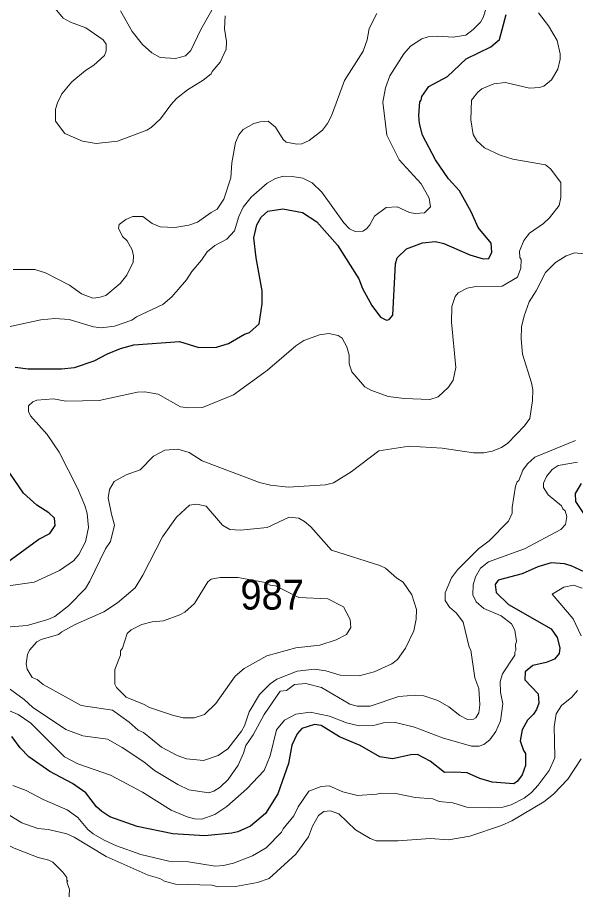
# Model space of a CAD drawing. Extents: x 447.8 to 473.9, y 7733.1 to 7760.8.
# Drawn here: x 457.451 to 458.943, y 7736.813 to 7739.144 of the extents above; entities that cross this region are included whole.
import ezdxf

# ---------------------------------------------------------------- set-up
doc = ezdxf.new("R2010")
doc.units = 0
doc.header["$LTSCALE"] = 0.032
doc.layers.add('1', color=7, linetype='Continuous', lineweight=25)
doc.layers.add('2', color=7, linetype='Continuous', lineweight=13)
doc.layers.add('21', color=7, linetype='Continuous')

msp = doc.modelspace()

# ---------------------------------------------------------------- linework, layer by layer
at = {"layer": '1'}
for points in [[(458.7108, 7738.4998), (458.7193, 7738.5163), (458.7176, 7738.54), (458.6822, 7738.5819), (458.6637, 7738.6241), (458.6326, 7738.6806), (458.6037, 7738.7127), (458.5682, 7738.763), (458.5336, 7738.8291), (458.5255, 7738.8607), (458.5239, 7738.8815), (458.5263, 7738.9182), (458.5303, 7738.9227), (458.5321, 7738.9324), (458.5506, 7738.9588), (458.601, 7738.986), (458.6509, 7739.033), (458.7164, 7739.0653), (458.7396, 7739.0846), (458.7578, 7739.1514)], [(457.4445, 7738.2091), (457.4793, 7738.2043), (457.5691, 7738.2043), (457.6036, 7738.2082), (457.6562, 7738.2257), (457.6914, 7738.2442), (457.7267, 7738.2586), (457.7624, 7738.2691), (457.8843, 7738.278), (457.9355, 7738.2612), (457.9832, 7738.2627), (458.0149, 7738.272), (458.0576, 7738.2973), (458.0709, 7738.3013), (458.0971, 7738.3252), (458.1054, 7738.3781), (458.1053, 7738.4126), (458.0893, 7738.5008), (458.0831, 7738.5545), (458.0913, 7738.5897), (458.1025, 7738.6101), (458.1202, 7738.6258), (458.1601, 7738.6322), (458.2126, 7738.6227), (458.2512, 7738.597), (458.3062, 7738.5354), (458.3634, 7738.4447), (458.3737, 7738.4193), (458.3985, 7738.3734), (458.4219, 7738.3424), (458.4372, 7738.3342), (458.4447, 7738.3367), (458.4549, 7738.3477), (458.4613, 7738.485), (458.4663, 7738.5009), (458.4907, 7738.5254), (458.5338, 7738.5417)], [(458.5338, 7738.5417), (458.5687, 7738.5449), (458.5911, 7738.5392), (458.6604, 7738.5095), (458.6956, 7738.4984), (458.7108, 7738.4998)], [(457.4219, 7737.6858), (457.5077, 7737.7491), (457.5374, 7737.764), (457.5521, 7737.7862), (457.5502, 7737.8052), (457.5349, 7737.8192), (457.5028, 7737.8401), (457.4671, 7737.8726), (457.4309, 7737.926)], [(458.958, 7737.8977), (458.9415, 7737.8712), (458.9424, 7737.8498), (458.9716, 7737.8069)], [(458.9659, 7737.6617), (458.9313, 7737.6782), (458.913, 7737.6832), (458.8782, 7737.6864), (458.8425, 7737.675), (458.8003, 7737.6566), (458.7364, 7737.6399), (458.7283, 7737.6279), (458.7311, 7737.607), (458.7636, 7737.5747), (458.8781, 7737.51), (458.8942, 7737.4864), (458.9013, 7737.459), (458.8987, 7737.4433), (458.8869, 7737.4283), (458.8644, 7737.4197), (458.8285, 7737.4114), (458.8083, 7737.3949), (458.8072, 7737.3731), (458.8427, 7737.3359), (458.8444, 7737.3112), (458.8389, 7737.2941), (458.8306, 7737.2814), (458.8142, 7737.2657), (458.7999, 7737.2394), (458.7948, 7737.2099), (458.8035, 7737.1842), (458.8091, 7737.1766), (458.8091, 7737.1446), (458.8003, 7737.1189), (458.788, 7737.1026), (458.7784, 7737.0957), (458.7198, 7737.0996), (458.687, 7737.1094), (458.6536, 7737.1244), (458.6199, 7737.1269), (458.5923, 7737.1254), (458.5539, 7737.1559), (458.5203, 7737.1733), (458.503, 7737.1725), (458.4539, 7737.1623), (458.4193, 7737.1679), (458.367, 7737.1981), (458.3117, 7737.2213), (458.2631, 7737.2516), (458.2449, 7737.2543), (458.2115, 7737.2432), (458.199, 7737.2292), (458.1842, 7737.1982), (458.1759, 7737.1493), (458.1469, 7737.0689), (458.114, 7737.016), (458.0736, 7736.982), (458.04, 7736.9667)], [(457.6977, 7737.0074), (457.6767, 7737.0211), (457.6627, 7737.0342), (457.6338, 7737.0709), (457.5984, 7737.0966), (457.5373, 7737.1285), (457.4812, 7737.1675), (457.4581, 7737.1913), (457.4358, 7737.2217)], [(458.04, 7736.9667), (458.0244, 7736.963), (457.9522, 7736.9562), (457.8662, 7736.9618), (457.7707, 7736.981), (457.6977, 7737.0074)]]:
    msp.add_lwpolyline(points, dxfattribs=at)
at = {"layer": '2'}
for points in [[(457.4269, 7738.3169), (457.5131, 7738.3356), (457.5511, 7738.3388), (457.5895, 7738.3366), (457.6542, 7738.3166), (457.6749, 7738.314), (457.7104, 7738.3182), (457.7564, 7738.3347), (457.7694, 7738.3432), (457.8395, 7738.3761), (457.8641, 7738.3974), (457.9033, 7738.4421), (457.9168, 7738.4645), (457.9434, 7738.495), (457.9585, 7738.5174), (457.979, 7738.5346), (458.0111, 7738.5508), (458.0316, 7738.573), (458.043, 7738.6117), (458.0547, 7738.6367), (458.076, 7738.663), (458.1188, 7738.7008), (458.1406, 7738.7132), (458.1626, 7738.7195), (458.1852, 7738.7189), (458.2136, 7738.714), (458.2387, 7738.7018), (458.2643, 7738.6769), (458.3237, 7738.5951), (458.3388, 7738.5791), (458.3536, 7738.5718), (458.3739, 7738.5729), (458.3844, 7738.5788), (458.3932, 7738.5892), (458.4054, 7738.6124), (458.4364, 7738.6356), (458.4661, 7738.6378), (458.4992, 7738.6226), (458.5145, 7738.6197), (458.5389, 7738.6215), (458.5549, 7738.6379), (458.5518, 7738.6611), (458.5299, 7738.6991), (458.4711, 7738.7635), (458.4385, 7738.829), (458.4277, 7738.9169), (458.4352, 7738.9556), (458.4465, 7738.9875), (458.4839, 7739.0469), (458.5019, 7739.0672), (458.5318, 7739.0867), (458.5487, 7739.0922), (458.5751, 7739.0939), (458.6155, 7739.0908), (458.6496, 7739.0964), (458.6692, 7739.1111), (458.6889, 7739.1314), (458.6961, 7739.1437), (458.7018, 7739.1634)], [(458.0059, 7739.1481), (458.0044, 7739.1137), (458.0101, 7739.0793), (458.0092, 7739.0591), (457.9927, 7739.0245), (457.9711, 7738.9997), (457.9689, 7738.9929), (457.9477, 7738.9763), (457.9052, 7738.9507), (457.8764, 7738.9275), (457.8609, 7738.9106), (457.8336, 7738.8727), (457.8082, 7738.8494), (457.7969, 7738.8427), (457.7187, 7738.8134), (457.661, 7738.8071), (457.6247, 7738.8134), (457.5775, 7738.8331), (457.5524, 7738.8662), (457.5531, 7738.8984), (457.5577, 7738.9154), (457.5699, 7738.9396), (457.5961, 7738.9719), (457.6325, 7739.0023), (457.6552, 7739.0165), (457.6835, 7739.0417), (457.6885, 7739.0543), (457.6878, 7739.0727), (457.6799, 7739.0841), (457.6334, 7739.1158), (457.5926, 7739.1315), (457.5734, 7739.1419), (457.5518, 7739.1674)], [(457.9746, 7739.169), (457.9412, 7739.1119), (457.9148, 7739.0558), (457.9004, 7739.0408), (457.8733, 7739.0339), (457.8328, 7739.0363), (457.8106, 7739.0488), (457.785, 7739.0713), (457.7578, 7739.1058), (457.7264, 7739.1611)], [(458.3252, 7738.9756), (458.3756, 7739.054), (458.3858, 7739.084), (458.391, 7739.1138), (458.4118, 7739.1541)], [(458.8441, 7739.1557), (458.8708, 7739.1209), (458.8936, 7739.0821), (458.9022, 7739.0465), (458.9021, 7739.0321), (458.8956, 7739.0056), (458.8787, 7738.9767), (458.8583, 7738.96), (458.8469, 7738.9563), (458.8201, 7738.9546), (458.7554, 7738.9698), (458.7245, 7738.9666), (458.6927, 7738.9525), (458.6821, 7738.9443), (458.6649, 7738.9229), (458.6633, 7738.87), (458.6688, 7738.8311), (458.6792, 7738.8136), (458.6999, 7738.7955), (458.7412, 7738.776), (458.7755, 7738.7653)], [(458.211, 7738.8062), (458.2312, 7738.8148), (458.2667, 7738.8425), (458.2801, 7738.86), (458.2904, 7738.8807), (458.3252, 7738.9756)], [(457.4394, 7738.4696), (457.4974, 7738.4696), (457.5258, 7738.4607), (457.5901, 7738.4282), (457.6226, 7738.4051), (457.6523, 7738.3936), (457.6683, 7738.3948), (457.6869, 7738.4007), (457.726, 7738.4329), (457.7436, 7738.4552), (457.7607, 7738.49), (457.7615, 7738.5062), (457.758, 7738.5222), (457.7447, 7738.5465), (457.7316, 7738.5579), (457.7215, 7738.5806), (457.7227, 7738.5899), (457.7405, 7738.6036), (457.7598, 7738.6115), (457.7859, 7738.612), (457.8111, 7738.5926), (457.8325, 7738.5842), (457.8716, 7738.5826), (457.9088, 7738.5882), (457.9325, 7738.5964), (457.9691, 7738.6226), (457.9853, 7738.6309), (458.0027, 7738.6579), (458.0211, 7738.715), (458.0237, 7738.7548), (458.0342, 7738.8095), (458.0427, 7738.8302), (458.0543, 7738.844), (458.0832, 7738.86), (458.0995, 7738.8648), (458.1211, 7738.8663), (458.1408, 7738.8509), (458.1609, 7738.8179), (458.1689, 7738.81), (458.1982, 7738.8046), (458.211, 7738.8062)], [(458.7755, 7738.7653), (458.8625, 7738.7502), (458.8758, 7738.7388), (458.9037, 7738.7025), (458.9037, 7738.6627), (458.8991, 7738.641)], [(458.8991, 7738.641), (458.8736, 7738.6077), (458.8575, 7738.5931), (458.8202, 7738.5671), (458.8048, 7738.5473), (458.7933, 7738.5191), (458.794, 7738.5019), (458.7978, 7738.4967), (458.7964, 7738.4739), (458.7878, 7738.4492), (458.7472, 7738.4252), (458.6761, 7738.4246), (458.6536, 7738.4198), (458.629, 7738.4078), (458.6215, 7738.3979), (458.612, 7738.3712), (458.6112, 7738.3297), (458.6232, 7738.2084), (458.6158, 7738.1738), (458.6037, 7738.1559), (458.5754, 7738.1298), (458.553, 7738.1225), (458.485, 7738.1249), (458.4422, 7738.1309), (458.3958, 7738.1472), (458.3796, 7738.1563), (458.3451, 7738.1963), (458.338, 7738.218), (458.3378, 7738.2408), (458.3315, 7738.2632), (458.3191, 7738.2865), (458.3082, 7738.2938), (458.283, 7738.2988), (458.2582, 7738.2957), (458.2163, 7738.2805), (458.1954, 7738.2663), (458.1196, 7738.2009), (458.0287, 7738.1354), (457.9456, 7738.1014), (457.9071, 7738.1001), (457.8871, 7738.1033), (457.8272, 7738.1369), (457.7917, 7738.1434), (457.7723, 7738.1418), (457.6698, 7738.1199), (457.58, 7738.1185), (457.5474, 7738.124), (457.5025, 7738.1208), (457.4921, 7738.1164), (457.4802, 7738.1052), (457.4803, 7738.0903), (457.4855, 7738.0788), (457.5308, 7738.0292), (457.5627, 7737.9814), (457.6115, 7737.8855), (457.6312, 7737.8392), (457.6372, 7737.8178), (457.6412, 7737.7801), (457.6326, 7737.7419), (457.6147, 7737.7081), (457.6011, 7737.6914), (457.563, 7737.6657), (457.4958, 7737.6343), (457.3451, 7737.6126)], [(458.9659, 7738.5121), (458.9407, 7738.5144), (458.9175, 7738.5069), (458.8896, 7738.4883), (458.8629, 7738.4623), (458.8375, 7738.4132), (458.8186, 7738.3835), (458.8053, 7738.346), (458.7988, 7738.3167), (458.7972, 7738.2849), (458.8012, 7738.244), (458.8253, 7738.167), (458.8284, 7738.1484), (458.8277, 7738.1195), (458.8205, 7738.0718), (458.8067, 7738.0518), (458.7621, 7738.0058), (458.7452, 7737.9944), (458.7201, 7737.9847), (458.6974, 7737.9804), (458.6698, 7737.9801), (458.586, 7737.9927), (458.4983, 7737.9981), (458.4168, 7737.9854), (458.3429, 7737.9288), (458.2958, 7737.8995), (458.2744, 7737.8941), (458.1748, 7737.8885), (458.1275, 7737.8933)], [(458.1917, 7737.3608), (458.2215, 7737.3633), (458.2635, 7737.3524), (458.3398, 7737.3082), (458.359, 7737.3025), (458.3939, 7737.3028), (458.4709, 7737.3289), (458.5151, 7737.3321), (458.5373, 7737.3304), (458.5751, 7737.3184), (458.6045, 7737.3012), (458.6338, 7737.2778), (458.6545, 7737.2672), (458.6702, 7737.2678), (458.676, 7737.2719), (458.6841, 7737.2851), (458.6873, 7737.3064), (458.6841, 7737.3503), (458.6734, 7737.3784), (458.6632, 7737.4528), (458.6585, 7737.4604), (458.6427, 7737.5271), (458.625, 7737.5515), (458.6059, 7737.5675), (458.5944, 7737.5849), (458.5944, 7737.6059), (458.6116, 7737.6457), (458.627, 7737.6669), (458.6831, 7737.7238), (458.7116, 7737.7452), (458.7641, 7737.7971), (458.7733, 7737.8186), (458.7732, 7737.8343), (458.7823, 7737.8911), (458.7869, 7737.9028), (458.7914, 7737.9061), (458.802, 7737.9333), (458.8145, 7737.9507), (458.8338, 7737.968), (458.9432, 7738.0131)], [(457.8453, 7737.9869), (457.8146, 7737.9708), (457.7788, 7737.9349), (457.7417, 7737.9214), (457.7094, 7737.9033), (457.6975, 7737.8823), (457.6934, 7737.8599), (457.7025, 7737.8164), (457.7102, 7737.7871), (457.6993, 7737.7432), (457.686, 7737.7231), (457.6444, 7737.6368), (457.6326, 7737.6177), (457.5872, 7737.5714), (457.5509, 7737.5427), (457.5324, 7737.5347), (457.4772, 7737.5189), (457.4212, 7737.5141)], [(458.1275, 7737.8933), (458.0979, 7737.9008), (457.9451, 7737.959), (457.9104, 7737.9809), (457.88, 7737.9901), (457.8453, 7737.9869)], [(458.1954, 7737.2817), (458.2336, 7737.2864), (458.2854, 7737.2764), (458.3303, 7737.2579), (458.3648, 7737.2504), (458.4064, 7737.2519), (458.4294, 7737.2585), (458.4619, 7737.259), (458.512, 7737.2468), (458.5869, 7737.2186), (458.6645, 7737.1959), (458.6857, 7737.196), (458.6974, 7737.2002), (458.7137, 7737.2126), (458.7301, 7737.2349), (458.7427, 7737.2635), (458.7483, 7737.3088), (458.7419, 7737.3402), (458.7411, 7737.3692), (458.7473, 7737.3896), (458.7803, 7737.4391), (458.7804, 7737.4476), (458.7835, 7737.4527), (458.782, 7737.4675), (458.785, 7737.4754), (458.7809, 7737.5059), (458.7721, 7737.5229), (458.7439, 7737.5439), (458.6982, 7737.5636), (458.6772, 7737.582), (458.668, 7737.6006), (458.6688, 7737.6268), (458.6751, 7737.6489), (458.6892, 7737.6714), (458.7098, 7737.6888), (458.8069, 7737.7237), (458.9032, 7737.7755), (458.9164, 7737.7884), (458.9198, 7737.8096), (458.9156, 7737.8248), (458.9086, 7737.83), (458.9051, 7737.8379), (458.8695, 7737.8681), (458.8573, 7737.8871), (458.8573, 7737.8993), (458.865, 7737.9166), (458.88, 7737.9351), (458.8963, 7737.9459), (458.9481, 7737.9553)], [(458.9604, 7737.6179), (458.9377, 7737.6261), (458.9112, 7737.6207), (458.8801, 7737.6022), (458.9364, 7737.536), (458.9583, 7737.491)], [(457.4262, 7737.3516), (457.4692, 7737.3205), (457.4911, 7737.3004), (457.5801, 7737.2409), (457.6255, 7737.2236), (457.692, 7737.2149), (457.7312, 7737.1928), (457.7885, 7737.1545), (457.8174, 7737.1313), (457.8799, 7737.0937), (457.9089, 7737.0794), (457.9623, 7737.0716), (457.9761, 7737.076), (457.9929, 7737.0867), (458.0147, 7737.1068), (458.0406, 7737.1456), (458.0554, 7737.1776), (458.0614, 7737.1977), (458.0807, 7737.2266), (458.1106, 7737.2808), (458.1532, 7737.3428), (458.1698, 7737.3452), (458.1917, 7737.3608)], [(458.9486, 7737.3446), (458.9329, 7737.3267), (458.9054, 7737.3048), (458.891, 7737.2824), (458.8854, 7737.2474), (458.8871, 7737.2103), (458.8876, 7737.165), (458.872, 7737.1311), (458.8431, 7737.0919), (458.825, 7737.0722), (458.8054, 7737.0573), (458.7712, 7737.0391), (458.7487, 7737.0329), (458.7138, 7737.0308), (458.6524, 7737.0333), (458.6151, 7737.0443), (458.5787, 7737.0484), (458.5614, 7737.0555), (458.5145, 7737.0587), (458.4628, 7737.0691), (458.4244, 7737.0707), (458.4112, 7737.0675), (458.3599, 7737.0644), (458.3212, 7737.0743), (458.2845, 7737.09), (458.2626, 7737.0884), (458.2301, 7737.076), (458.2016, 7737.0339), (458.1899, 7737.01), (458.161, 7736.9749), (458.1573, 7736.9661), (458.1156, 7736.924), (458.0794, 7736.9031), (458.0281, 7736.8831), (458.0016, 7736.8766), (457.9796, 7736.8753), (457.9086, 7736.8864), (457.8556, 7736.8885), (457.7808, 7736.9066), (457.7162, 7736.9294), (457.683, 7736.9444), (457.653, 7736.962), (457.6391, 7736.9736), (457.6125, 7737.0052), (457.5837, 7737.0255), (457.52, 7737.0533), (457.474, 7737.0779), (457.4387, 7737.0907)], [(457.4293, 7737.2908), (457.4529, 7737.2808), (457.4868, 7737.2573), (457.5769, 7737.1678), (457.6122, 7737.149), (457.6998, 7737.1181), (457.785, 7737.0731), (457.862, 7737.025), (457.9049, 7737.007), (457.9239, 7737.0019), (457.9442, 7737.0011), (457.9786, 7737.0137), (458.011, 7737.0351), (458.064, 7737.0816)], [(458.064, 7737.0816), (458.1107, 7737.1309), (458.1269, 7737.1699), (458.1435, 7737.2398), (458.1645, 7737.2653), (458.1954, 7737.2817)], [(458.9582, 7737.1621), (458.9227, 7737.1075), (458.8843, 7737.0681), (458.8582, 7737.0471), (458.773, 7736.9966), (458.7453, 7736.9838), (458.6603, 7736.955), (458.6031, 7736.9458), (458.5545, 7736.9489), (458.4685, 7736.9426), (458.4102, 7736.9425), (458.3942, 7736.9488), (458.3544, 7736.9725), (458.3102, 7737.0155), (458.2881, 7737.0235), (458.2704, 7737.0212), (458.2556, 7737.0108), (458.2399, 7736.9823), (458.229, 7736.954), (458.1948, 7736.907), (458.1242, 7736.8419), (458.0925, 7736.8315), (458.0339, 7736.8208), (457.9877, 7736.82), (457.9707, 7736.8246), (457.8732, 7736.8272), (457.844, 7736.8355), (457.8318, 7736.8419), (457.8007, 7736.8508), (457.6883, 7736.901), (457.6022, 7736.9528), (457.5833, 7736.9614), (457.5343, 7736.9731), (457.5059, 7736.9763), (457.4628, 7736.9913), (457.3935, 7737.0325)], [(457.3225, 7736.9947), (457.3781, 7736.9558), (457.4419, 7736.9232), (457.5064, 7736.8988), (457.5352, 7736.8916), (457.5452, 7736.886), (457.572, 7736.8595), (457.5826, 7736.8446), (457.5828, 7736.8382), (457.5857, 7736.8354), (457.5833, 7736.833), (457.5897, 7736.8129), (457.5865, 7736.7524)]]:
    msp.add_lwpolyline(points, dxfattribs=at)
for points in [[(458.1987, 7737.3963), (458.2454, 7737.4019), (458.275, 7737.3971), (458.3135, 7737.3859), (458.3648, 7737.3842), (458.4042, 7737.3949), (458.4519, 7737.4164), (458.4669, 7737.4275), (458.4881, 7737.4581), (458.5109, 7737.5043), (458.5173, 7737.5357), (458.5181, 7737.5617), (458.505, 7737.6005), (458.4823, 7737.634), (458.4654, 7737.6448), (458.4345, 7737.6713), (458.4196, 7737.6791), (458.2905, 7737.7198), (458.2354, 7737.7824), (458.2187, 7737.7968), (458.2034, 7737.8056), (458.177, 7737.8082), (458.1186, 7737.78), (458.047, 7737.7731), (458.0191, 7737.7751), (457.9987, 7737.7866), (457.9558, 7737.8371), (457.9306, 7737.8427), (457.9112, 7737.8401), (457.8765, 7737.8084), (457.8386, 7737.7556), (457.7863, 7737.6528), (457.7655, 7737.6191), (457.7188, 7737.5795), (457.6815, 7737.5554), (457.6049, 7737.5211), (457.57, 7737.502), (457.561, 7737.4944), (457.5145, 7737.4809), (457.5029, 7737.4749), (457.4832, 7737.4528), (457.4777, 7737.4408), (457.4746, 7737.4161), (457.4774, 7737.4014), (457.4899, 7737.3794), (457.5036, 7737.3743), (457.5197, 7737.361), (457.6217, 7737.3047), (457.705, 7737.2921), (457.7497, 7737.2605), (457.7733, 7737.2386), (457.7878, 7737.2327), (457.8362, 7737.1931), (457.878, 7737.1708), (457.9026, 7737.1623), (457.9482, 7737.1574), (457.9875, 7737.1708), (458.0138, 7737.1892), (458.0502, 7737.2362), (458.0577, 7737.2499), (458.0703, 7737.2875), (458.0982, 7737.3339), (458.1268, 7737.3627), (458.1447, 7737.3753)], [(458.1137, 7737.6335), (458.1267, 7737.6263), (458.141, 7737.6248), (458.2036, 7737.593), (458.2804, 7737.5902), (458.3222, 7737.568), (458.3405, 7737.5346), (458.3418, 7737.5133), (458.331, 7737.4948), (458.3031, 7737.4799), (458.2595, 7737.4663), (458.1948, 7737.4587), (458.1173, 7737.437), (458.057, 7737.404), (458.0326, 7737.3828), (457.9813, 7737.3099), (457.9513, 7737.2806), (457.9234, 7737.2713), (457.8941, 7737.2719), (457.8653, 7737.2784), (457.8043, 7737.2991), (457.79, 7737.3074), (457.7415, 7737.3266), (457.7155, 7737.3532), (457.7109, 7737.3621), (457.711, 7737.4007), (457.7268, 7737.4396), (457.7269, 7737.4509), (457.7318, 7737.4582), (457.7445, 7737.4967), (457.7547, 7737.507), (457.7837, 7737.5214), (457.8113, 7737.5283), (457.8413, 7737.531), (457.8854, 7737.5468), (457.8987, 7737.5545), (457.9244, 7737.5769), (457.9595, 7737.6351), (457.9686, 7737.6423), (457.9929, 7737.6472), (458.0399, 7737.6471)]]:
    msp.add_lwpolyline(points, close=True, dxfattribs=at)

# ---------------------------------------------------------------- texts
at = {"layer": '21', "width": 0.95}
msp.add_text('987', height=0.08, dxfattribs=at).set_placement((458.0471, 7737.561))

doc.saveas('drawing.dxf')
